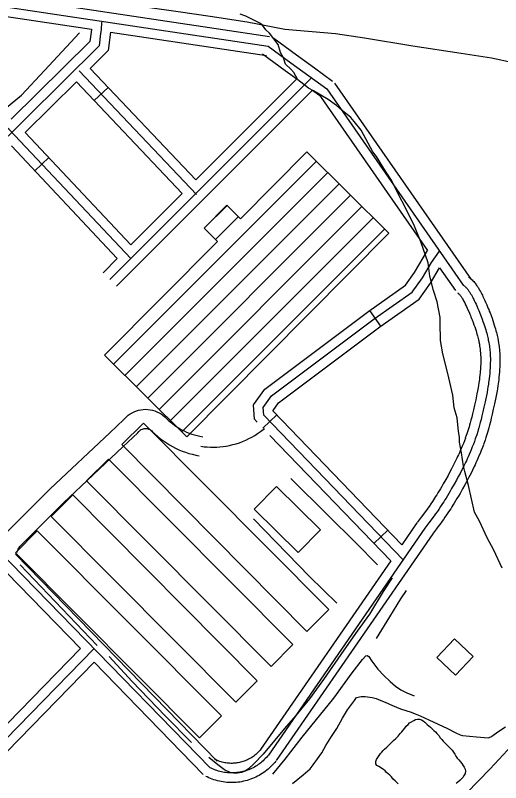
# Model space of a CAD drawing. Extents: x 3297735 to 3335592, y 670436 to 695807.
# Drawn here: x 3320909 to 3321668, y 685385 to 686583 of the extents above; entities that cross this region are included whole.
import ezdxf

# ---------------------------------------------------------------- set-up
doc = ezdxf.new("R2010")
doc.units = 0
for name, color, linetype in [('V-BLDG-OTLN', 7, 'Continuous'), ('V-ROAD-CNTR', 7, 'Continuous'), ('V-SITE-VEGE', 7, 'Continuous'), ('V-TOPO-SHOR', 7, 'Continuous')]:
    doc.layers.add(name, color=color, linetype=linetype)

msp = doc.modelspace()

# ---------------------------------------------------------------- linework, layer by layer
at = {"layer": 'V-BLDG-OTLN'}
for p, q in [((3321063, 686038.4), (3321379.8, 686355.3)), ((3321080.7, 686020.8), (3321397.6, 686337.7)), ((3321098.4, 686003.2), (3321415.3, 686320)), ((3321116.2, 685985.6), (3321433, 686302.4)), ((3321133.9, 685967.9), (3321450.8, 686284.8)), ((3321204.6, 686250.7), (3321240.2, 686286.4)), ((3321222.3, 686233.1), (3321258, 686268.8)), ((3321151.6, 685950.3), (3321468.5, 686267.2)), ((3321169.4, 685932.7), (3321486.2, 686249.5))]:
    msp.add_line(p, q, dxfattribs=at)
for points in [[(3321493, 686242.8), (3321177.2, 685925), (3321048.7, 686052.6), (3321225.3, 686230.2), (3321204.3, 686251), (3321239.8, 686286.8), (3321261.2, 686265.5), (3321365.1, 686370)], [(3321109.8, 685946.6), (3321399.2, 685655.2), (3321365.1, 685621.3), (3321075.8, 685912.8)], [(3321054.7, 685889.9), (3321343, 685600.6), (3321309, 685566.7), (3321020.7, 685856.1)], [(3321317.3, 685847.7), (3321386.2, 685779.6), (3321351.2, 685744.2), (3321282.4, 685812.3)], [(3320999.2, 685834.3), (3321287.5, 685544.2), (3321253.9, 685510.8), (3320965.6, 685800.9)], [(3320943.7, 685778.3), (3321231.7, 685489.3), (3321197.3, 685455.1), (3320909.4, 685744.1)], [(3321595.5, 685609.4), (3321568, 685580.4), (3321597, 685552.8), (3321624.5, 685581.8)]]:
    msp.add_lwpolyline(points, close=True, dxfattribs=at)
at = {"layer": 'V-ROAD-CNTR'}
for p, q in [((3321054.3, 686470.6), (3321032.6, 686449.9)), ((3320961.9, 686360.9), (3320940.1, 686340.3)), ((3321462.9, 686122.2), (3321480.2, 686097.7)), ((3321296.2, 685938.6), (3321317.8, 685959.4)), ((3321469.7, 685758.6), (3321491.3, 685779.4))]:
    msp.add_line(p, q, dxfattribs=at)
for points in [[(3319307.9, 686849.7), (3321306.5, 686550.1)], [(3319305.7, 686834.9), (3321304.2, 686535.2)], [(3320564.5, 686631), (3321028.3, 686561.4)], [(3321044.3, 686574.1), (3321044.1, 686570.7), (3321043.9, 686567.8), (3321043.7, 686565.3), (3321043.3, 686560.8), (3321042.9, 686557.5), (3321042.6, 686555), (3321040.2, 686535.4)], [(3321028.3, 686561.4), (3321027.7, 686556.7), (3321025.9, 686542.4)], [(3321058, 686557), (3321054.4, 686528.4)], [(3321058, 686557), (3321302, 686520.4)], [(3321313.1, 686547.3), (3321330.9, 686534.3), (3321348.8, 686521.3), (3321376.8, 686500.9), (3321404.7, 686480.5)], [(3321040.2, 686535.4), (3319844.4, 685352.2)], [(3321025.9, 686542.4), (3320903.1, 686420.8)], [(3321304.2, 686535.2), (3321322.1, 686522.2), (3321339.9, 686509.2), (3321367.9, 686488.8), (3321395.9, 686468.4)], [(3321054.4, 686528.4), (3321026.1, 686500.3)], [(3321295.4, 686523.1), (3321313.3, 686510.1), (3321331.1, 686497.1), (3321349.1, 686483.9)], [(3321009, 686496.5), (3321192.5, 686303.6)], [(3321026.1, 686500.3), (3321191.5, 686326.3)], [(3321372.1, 686485.7), (3321057, 686170.6)], [(3321004.7, 686479.2), (3320924.9, 686400.2)], [(3321004.7, 686479.2), (3321170.3, 686305.1)], [(3321349.1, 686483.9), (3321191.5, 686326.3)], [(3321408.2, 686477), (3321621.5, 686170.6)], [(3321373.6, 686466.1), (3321067.6, 686160)], [(3321373.6, 686466.1), (3321387.1, 686456.3)], [(3321395.9, 686468.4), (3321609.2, 686162)], [(3321383.6, 686459.8), (3321553.5, 686215.7)], [(3321089.6, 686203.2), (3320900, 686404.7), (3320869.8, 686425.2), (3320834, 686431.1), (3320791.3, 686403.8), (3320352.3, 685952.1), (3320284.4, 685894.6), (3320250, 685873.6), (3320059.5, 686158.8)], [(3320924.9, 686400.2), (3321090, 686224.8)], [(3320903.6, 686379.1), (3321068.7, 686203.5)], [(3321170.3, 686305.1), (3321090, 686224.8)], [(3321287.1, 685948), (3321282.9, 685952.4), (3321281.4, 685975.2), (3321299.1, 685999.5), (3321461.5, 686121.2), (3321518.8, 686161.6), (3321533, 686181.6), (3321553.5, 686215.7)], [(3321515.2, 685733), (3321297.5, 685958.8), (3321296.7, 685970.8), (3321309.9, 685988.8), (3321470.3, 686109), (3321529.5, 686150.8), (3321545.5, 686173.3), (3321559.9, 686197.2), (3321572.4, 686214.8)], [(3321068.7, 686203.5), (3321046.4, 686181.2)], [(3321513.3, 685756.6), (3321312.1, 685965.3), (3321312.1, 685966.3), (3321320.7, 685978.2), (3321479.1, 686096.9), (3321540.2, 686140), (3321558.1, 686165.1), (3321572.3, 686188.7)], [(3321572.3, 686188.7), (3321596.9, 686153.5)], [(3321617.6, 686174.4), (3321618.3, 686173.9), (3321619.2, 686173.3), (3321620.1, 686172.6), (3321621.6, 686171.3), (3321623, 686170), (3321624.3, 686168.7), (3321625.6, 686167.4), (3321626.7, 686166.1), (3321627.7, 686164.8), (3321628.7, 686163.5), (3321629.6, 686162.2), (3321630.5, 686161), (3321631.4, 686159.8), (3321632.1, 686158.6), (3321632.9, 686157.4), (3321633.6, 686156.2), (3321634.9, 686154), (3321636.1, 686151.8), (3321637.2, 686149.8), (3321638.3, 686147.8), (3321639.2, 686146), (3321640.1, 686144.2), (3321641.6, 686141), (3321642.9, 686138.1), (3321644, 686135.5), (3321645.9, 686131.1), (3321647.3, 686127.9), (3321648.3, 686125.4), (3321649, 686123.6), (3321650, 686121), (3321651.1, 686118.4), (3321652.7, 686114.2), (3321654.2, 686110.2), (3321655.5, 686106.4), (3321656.7, 686102.9), (3321657.8, 686099.5), (3321658.7, 686096.4), (3321659.6, 686093.4), (3321660.4, 686090.7), (3321661.1, 686088.1), (3321661.7, 686085.6), (3321662.2, 686083.3), (3321662.7, 686081.1), (3321663.1, 686079.1), (3321663.9, 686075.3), (3321664.5, 686071.9), (3321664.9, 686068.9), (3321665.3, 686066.3), (3321665.6, 686064), (3321665.8, 686062), (3321666.1, 686058.5), (3321666.3, 686055.9), (3321666.4, 686053.8), (3321666.5, 686050.9), (3321666.6, 686047.9), (3321666.6, 686044), (3321666.5, 686040.3), (3321666.4, 686036.9), (3321666.3, 686033.7), (3321666.1, 686030.7), (3321666, 686027.9), (3321665.8, 686025.3), (3321665.6, 686022.8), (3321665.1, 686018.2), (3321664.7, 686014.2), (3321664.2, 686010.7), (3321663.8, 686007.6), (3321663.4, 686004.9), (3321662.7, 686000.2), (3321662.1, 685996.7), (3321661.1, 685991.5), (3321660.1, 685986.3), (3321658, 685976.5), (3321656.2, 685968), (3321654.5, 685960.6), (3321653, 685954.1), (3321651.6, 685948.4), (3321650.3, 685943.4), (3321649.1, 685939), (3321648, 685935.2), (3321647, 685931.8), (3321646.1, 685928.9), (3321644.5, 685923.8), (3321643.3, 685919.9), (3321642.3, 685917), (3321640.8, 685912.8)], [(3321609.2, 686162), (3321609.7, 686161.7), (3321610.2, 686161.3), (3321610.7, 686160.9), (3321611.7, 686160.1), (3321612.6, 686159.2), (3321613.5, 686158.3), (3321614.3, 686157.4), (3321615.2, 686156.4), (3321616, 686155.5), (3321616.7, 686154.5), (3321617.5, 686153.5), (3321618.2, 686152.5), (3321618.9, 686151.4), (3321619.5, 686150.4), (3321620.2, 686149.5), (3321620.8, 686148.5), (3321621.9, 686146.5), (3321623, 686144.6), (3321624, 686142.7), (3321624.9, 686141), (3321625.8, 686139.3), (3321626.5, 686137.7), (3321628, 686134.6), (3321629.2, 686131.9), (3321630.3, 686129.5), (3321632.1, 686125.3), (3321633.4, 686122.2), (3321634.4, 686119.8), (3321635.1, 686118.1), (3321636.1, 686115.5), (3321637.1, 686113), (3321638.7, 686108.9), (3321640.1, 686105.1), (3321641.3, 686101.5), (3321642.5, 686098.2), (3321643.5, 686095), (3321644.4, 686092.1), (3321645.2, 686089.3), (3321645.9, 686086.8), (3321646.5, 686084.3), (3321647.1, 686082.1), (3321647.6, 686079.9), (3321648, 686077.9), (3321648.4, 686076.1), (3321649.1, 686072.5), (3321649.7, 686069.4), (3321650.1, 686066.7), (3321650.4, 686064.4), (3321650.7, 686062.3), (3321650.9, 686060.5), (3321651.2, 686057.3), (3321651.3, 686054.9), (3321651.4, 686053.1), (3321651.5, 686050.4), (3321651.6, 686047.7), (3321651.6, 686044.1), (3321651.5, 686040.6), (3321651.4, 686037.4), (3321651.3, 686034.4), (3321651.2, 686031.6), (3321651, 686029), (3321650.8, 686026.5), (3321650.6, 686024.1), (3321650.2, 686019.8), (3321649.8, 686016), (3321649.3, 686012.6), (3321648.9, 686009.7), (3321648.6, 686007.1), (3321647.9, 686002.7), (3321647.3, 685999.3), (3321646.4, 685994.3), (3321645.4, 685989.3), (3321643.4, 685979.6), (3321641.6, 685971.3), (3321639.9, 685964), (3321638.4, 685957.6), (3321637, 685952.1), (3321635.8, 685947.2), (3321634.6, 685943), (3321633.6, 685939.3), (3321632.7, 685936.1), (3321631.8, 685933.3), (3321630.3, 685928.4), (3321629.1, 685924.7), (3321628.1, 685921.9), (3321626.7, 685917.8)], [(3321600.7, 686149.6), (3321601, 686149.4), (3321601.2, 686149.3), (3321601.2, 686149.3), (3321601.7, 686148.9), (3321602.1, 686148.5), (3321602.6, 686148), (3321603.1, 686147.4), (3321603.7, 686146.8), (3321604.2, 686146.1), (3321604.8, 686145.4), (3321605.3, 686144.7), (3321605.8, 686143.9), (3321606.4, 686143.1), (3321606.9, 686142.3), (3321607.4, 686141.5), (3321607.9, 686140.7), (3321608.9, 686139), (3321609.9, 686137.3), (3321610.7, 686135.7), (3321611.6, 686134.1), (3321612.3, 686132.6), (3321613, 686131.2), (3321614.4, 686128.3), (3321615.6, 686125.8), (3321616.5, 686123.5), (3321618.3, 686119.5), (3321619.5, 686116.5), (3321620.5, 686114.2), (3321621.1, 686112.5), (3321622.1, 686110), (3321623.1, 686107.5), (3321624.6, 686103.6), (3321626, 686100), (3321627.1, 686096.6), (3321628.2, 686093.5), (3321629.2, 686090.5), (3321630, 686087.8), (3321630.7, 686085.2), (3321631.4, 686082.8), (3321632, 686080.6), (3321632.5, 686078.5), (3321633, 686076.6), (3321633.4, 686074.7), (3321633.7, 686073.1), (3321634.4, 686069.8), (3321634.9, 686067), (3321635.2, 686064.6), (3321635.5, 686062.4), (3321635.8, 686060.6), (3321635.9, 686059), (3321636.2, 686056.1), (3321636.4, 686054), (3321636.4, 686052.4), (3321636.5, 686050), (3321636.6, 686047.6), (3321636.6, 686044.2), (3321636.5, 686041), (3321636.5, 686038), (3321636.3, 686035.2), (3321636.2, 686032.5), (3321636, 686030), (3321635.9, 686027.7), (3321635.7, 686025.5), (3321635.3, 686021.3), (3321634.9, 686017.7), (3321634.5, 686014.6), (3321634.1, 686011.8), (3321633.7, 686009.4), (3321633.1, 686005.1), (3321632.5, 686001.9), (3321631.6, 685997.1), (3321630.7, 685992.3), (3321628.7, 685982.8), (3321626.9, 685974.5), (3321625.3, 685967.3), (3321623.8, 685961.1), (3321622.5, 685955.8), (3321621.3, 685951.1), (3321620.2, 685947), (3321619.2, 685943.4), (3321618.3, 685940.4), (3321617.5, 685937.7), (3321616, 685933), (3321614.8, 685929.5), (3321613.9, 685926.9), (3321612.5, 685922.8)], [(3321213.9, 685408.3), (3320571.2, 686067.3)], [(3321011.4, 685594.4), (3320569, 686048.1)], [(3320897.9, 685777.8), (3320963.8, 685843.7), (3321056.9, 685931.3), (3321079, 685952), (3321080.3, 685953.6), (3321082.9, 685956.2), (3321085.7, 685958.6), (3321088.7, 685960.7), (3321091.8, 685962.6), (3321095.1, 685964.2), (3321098.5, 685965.6), (3321102, 685966.6), (3321105.6, 685967.4), (3321109.2, 685967.9), (3321112.9, 685968), (3321116.5, 685967.9), (3321120.1, 685967.4), (3321123.7, 685966.7), (3321127.2, 685965.7), (3321130.6, 685964.3), (3321133.9, 685962.7), (3321137.1, 685960.8), (3321140.1, 685958.7), (3321142.8, 685956.3), (3321144.9, 685954.3), (3321148.1, 685951.2), (3321151.3, 685948.4), (3321154.7, 685945.7), (3321158.2, 685943.1), (3321161.7, 685940.6), (3321165.4, 685938.4), (3321169.2, 685936.2), (3321173, 685934.3), (3321177, 685932.5), (3321181, 685930.8), (3321185, 685929.3), (3321189.2, 685928), (3321193.3, 685926.9), (3321197.6, 685925.9), (3321202.1, 685925.1)], [(3320912, 685744.5), (3320912.6, 685746.6), (3320913.2, 685748.2), (3320913.8, 685749.7), (3320914.6, 685751.1), (3320915.5, 685752.5), (3320916.5, 685753.8), (3320917.5, 685755.1), (3320919.1, 685756.6), (3320984.7, 685822.1), (3321077.4, 685909.5), (3321100.8, 685931.3), (3321102.6, 685933.4), (3321103.4, 685934.2), (3321104.3, 685935), (3321105.2, 685935.7), (3321106.2, 685936.3), (3321107.3, 685936.8), (3321108.3, 685937.2), (3321109.5, 685937.6), (3321110.6, 685937.8), (3321111.8, 685938), (3321112.9, 685938), (3321114.1, 685938), (3321115.2, 685937.8), (3321116.4, 685937.6), (3321117.5, 685937.2), (3321118.6, 685936.8), (3321119.6, 685936.3), (3321120.6, 685935.7), (3321121.6, 685935), (3321122.5, 685934.3), (3321123.9, 685932.9), (3321127.8, 685929.1), (3321132, 685925.4), (3321136.3, 685921.9), (3321140.8, 685918.6), (3321145.4, 685915.5), (3321150.1, 685912.5), (3321155, 685909.8), (3321159.9, 685907.3), (3321165, 685904.9), (3321170.1, 685902.8), (3321175.4, 685900.9), (3321180.7, 685899.2), (3321186.1, 685897.8), (3321191.5, 685896.5), (3321196.7, 685895.6)], [(3321283.4, 685927.3), (3321287.9, 685930.2), (3321292.3, 685933.3), (3321296.6, 685936.5), (3321298.6, 685938.2)], [(3321199.4, 685910.3), (3321204.3, 685909.6), (3321209.2, 685909.2), (3321214.2, 685908.9), (3321219.1, 685908.8), (3321224.1, 685908.9), (3321229, 685909.2), (3321233.9, 685909.8), (3321238.8, 685910.5), (3321244, 685911.5), (3321249.2, 685912.8), (3321254.3, 685914.3), (3321259.4, 685915.9), (3321264.4, 685917.8), (3321269.3, 685919.9), (3321274.1, 685922.2), (3321278.8, 685924.7), (3321283.4, 685927.3)], [(3321495.9, 685731.4), (3321307.2, 685927.2)], [(3321612.6, 685923), (3321611.1, 685919), (3321609.4, 685914.7), (3321607.8, 685910.6), (3321606.2, 685906.9), (3321604.7, 685903.3), (3321603.2, 685900.1), (3321601.8, 685897), (3321600.5, 685894.1), (3321599.2, 685891.5), (3321596.8, 685886.4), (3321594.6, 685882.1), (3321592.7, 685878.3), (3321590.9, 685875), (3321587.8, 685869.1), (3321585.5, 685864.8), (3321581.8, 685858.2), (3321578.1, 685851.6), (3321575.8, 685847.7), (3321573.7, 685844), (3321571.6, 685840.6), (3321569.7, 685837.4), (3321567.8, 685834.5), (3321566.1, 685831.7), (3321564.4, 685829.1), (3321561.3, 685824.3), (3321558.5, 685820.2), (3321556, 685816.5), (3321553.8, 685813.4), (3321551.8, 685810.7), (3321548.4, 685805.8), (3321545.7, 685802.3), (3321543.7, 685799.6), (3321540.6, 685795.6), (3321537.4, 685791.5)], [(3321626.7, 685917.8), (3321625.1, 685913.7), (3321623.4, 685909.2), (3321621.7, 685904.9), (3321620, 685901), (3321618.4, 685897.3), (3321616.9, 685893.9), (3321615.5, 685890.7), (3321614.1, 685887.8), (3321612.8, 685885), (3321610.3, 685879.8), (3321608, 685875.3), (3321606, 685871.4), (3321604.2, 685868), (3321601, 685862), (3321598.6, 685857.6), (3321594.9, 685850.9), (3321591.1, 685844.2), (3321588.8, 685840.1), (3321586.6, 685836.3), (3321584.4, 685832.8), (3321582.4, 685829.5), (3321580.5, 685826.5), (3321578.7, 685823.6), (3321577, 685821), (3321573.8, 685816), (3321570.9, 685811.7), (3321568.3, 685808), (3321566, 685804.8), (3321564, 685801.9), (3321560.4, 685797), (3321557.7, 685793.3), (3321555.6, 685790.5), (3321552.5, 685786.4), (3321549.3, 685782.3)], [(3321640.7, 685912.6), (3321639.2, 685908.4), (3321637.3, 685903.6), (3321635.5, 685899.2), (3321633.8, 685895.1), (3321632.2, 685891.3), (3321630.6, 685887.8), (3321629.1, 685884.5), (3321627.7, 685881.4), (3321626.3, 685878.5), (3321623.7, 685873.2), (3321621.4, 685868.5), (3321619.3, 685864.5), (3321617.5, 685861), (3321614.3, 685854.9), (3321611.8, 685850.3), (3321608, 685843.6), (3321604.2, 685836.8), (3321601.7, 685832.6), (3321599.4, 685828.7), (3321597.3, 685825), (3321595.2, 685821.7), (3321593.2, 685818.5), (3321591.4, 685815.6), (3321589.6, 685812.8), (3321586.3, 685807.7), (3321583.3, 685803.3), (3321580.6, 685799.5), (3321578.3, 685796.1), (3321576.2, 685793.2), (3321572.5, 685788.1), (3321569.7, 685784.3), (3321567.6, 685781.5), (3321564.3, 685777.2), (3321561.1, 685773.1)], [(3321536.9, 685790.8), (3321513.3, 685756.6)], [(3321549.3, 685782.3), (3321304.8, 685428.2)], [(3321561.6, 685773.8), (3321317.1, 685419.7)], [(3321224.6, 685418.8), (3320909.4, 685742)], [(3321495.9, 685731.4), (3321292.4, 685436.7)], [(3320348.5, 684915), (3321011.4, 685594.4)], [(3320359.3, 684904.5), (3321032.4, 685594.4)], [(3320370, 684894), (3321032.4, 685573)], [(3321203.1, 685397.9), (3321032.4, 685573)], [(3321293.1, 685437.6), (3321291.8, 685435.9), (3321290.5, 685434.5), (3321289.2, 685433.1), (3321287.8, 685431.7), (3321286.5, 685430.4), (3321285, 685429.1), (3321283.5, 685427.9), (3321282, 685426.7), (3321280.5, 685425.6), (3321278.9, 685424.5), (3321277.2, 685423.5), (3321275.6, 685422.6), (3321273.9, 685421.7), (3321272.2, 685420.8), (3321270.4, 685420), (3321268.6, 685419.3), (3321266.8, 685418.6), (3321265, 685418), (3321263.2, 685417.4), (3321261.3, 685416.9), (3321259.5, 685416.5), (3321257.6, 685416.1), (3321255.7, 685415.8), (3321253.8, 685415.6), (3321251.9, 685415.4), (3321249.9, 685415.3), (3321248, 685415.2), (3321246.1, 685415.2), (3321244.2, 685415.3), (3321242.3, 685415.4), (3321240.4, 685415.6), (3321238.5, 685415.9), (3321236.6, 685416.2), (3321234.7, 685416.6), (3321232.8, 685417.1), (3321231, 685417.6), (3321229.1, 685418.1), (3321227.3, 685418.8), (3321225.5, 685419.5), (3321223.8, 685420.2), (3321222, 685421), (3321220.6, 685421.8)], [(3321316.4, 685418.7), (3321314.8, 685416.7), (3321312.8, 685414.5), (3321310.9, 685412.3), (3321308.8, 685410.3), (3321306.7, 685408.3), (3321304.5, 685406.3), (3321302.3, 685404.5), (3321300, 685402.7), (3321297.6, 685401), (3321295.2, 685399.4), (3321292.7, 685397.8), (3321290.2, 685396.4), (3321287.6, 685395), (3321285, 685393.7), (3321282.4, 685392.5), (3321279.7, 685391.4), (3321276.9, 685390.3), (3321274.2, 685389.4), (3321271.4, 685388.6), (3321268.6, 685387.8), (3321265.7, 685387.2), (3321262.9, 685386.6), (3321260, 685386.1), (3321257.1, 685385.8), (3321254.2, 685385.5), (3321251.3, 685385.3), (3321248.4, 685385.2), (3321245.5, 685385.2), (3321242.6, 685385.3), (3321239.7, 685385.5), (3321236.8, 685385.8), (3321233.9, 685386.2), (3321231, 685386.7), (3321228.2, 685387.3), (3321225.3, 685388), (3321222.5, 685388.8), (3321219.7, 685389.6), (3321217, 685390.6), (3321214.3, 685391.7), (3321211.6, 685392.8), (3321209, 685394), (3321207.2, 685394.9)], [(3321304.8, 685428.2), (3321303.3, 685426.3), (3321301.7, 685424.5), (3321300, 685422.7), (3321298.3, 685421), (3321296.6, 685419.3), (3321294.8, 685417.7), (3321292.9, 685416.2), (3321291, 685414.7), (3321289, 685413.3), (3321287, 685412), (3321285, 685410.7), (3321282.9, 685409.5), (3321280.8, 685408.3), (3321278.6, 685407.3), (3321276.4, 685406.3), (3321274.2, 685405.3), (3321271.9, 685404.5), (3321269.6, 685403.7), (3321267.3, 685403), (3321265, 685402.4), (3321262.6, 685401.8), (3321260.2, 685401.4), (3321257.8, 685401), (3321255.4, 685400.7), (3321253, 685400.4), (3321250.6, 685400.3), (3321248.2, 685400.2), (3321245.8, 685400.2), (3321243.4, 685400.3), (3321241, 685400.5), (3321238.6, 685400.7), (3321236.2, 685401.1), (3321233.8, 685401.5), (3321231.4, 685402), (3321229.1, 685402.5), (3321226.7, 685403.2), (3321224.4, 685403.9), (3321222.2, 685404.7), (3321219.9, 685405.6), (3321217.7, 685406.5), (3321215.5, 685407.5), (3321213.9, 685408.3)]]:
    msp.add_lwpolyline(points, dxfattribs=at)
at = {"layer": 'V-SITE-VEGE'}
for points in [[(3321375.1, 686465.3), (3321367.2, 686469.2), (3321350.7, 686482.6), (3321344.4, 686493.7), (3321339.6, 686499.2), (3321331.7, 686507.1), (3321328.6, 686516.5), (3321323.9, 686525.2), (3321319.9, 686537.8), (3321306.5, 686555.1), (3321301, 686560.7), (3321295.5, 686567.7), (3321291.5, 686570.9), (3321269.4, 686581.9), (3321260.8, 686585.1)], [(3321670.3, 685719.8), (3321656.9, 685748.2), (3321646.6, 685767.1), (3321634.8, 685793.1), (3321626.9, 685807.3), (3321617.4, 685849), (3321611.9, 685871.1), (3321609.5, 685879), (3321606.3, 685900.3), (3321603.2, 685916.8), (3321603.2, 685924.7), (3321601.6, 685933.4), (3321600, 685954.6), (3321595.3, 685970.4), (3321592.9, 685990.1), (3321585, 686024), (3321577.1, 686054.7), (3321573.9, 686075.2), (3321573.1, 686102.8), (3321573.1, 686111.5), (3321568.4, 686135.9), (3321562.9, 686153.3), (3321557.3, 686176.1), (3321554.2, 686196.6), (3321543.1, 686229.7), (3321532.9, 686254.1), (3321517.9, 686284.9), (3321509.2, 686301.4), (3321497.4, 686325.9), (3321487.9, 686340), (3321473.7, 686362.9), (3321468.2, 686370), (3321453.2, 686396.8), (3321450, 686403.9), (3321439, 686417.3), (3321433.5, 686423.6), (3321420.1, 686434.6), (3321411.4, 686442.5), (3321398, 686451.9), (3321375.1, 686465.3)], [(3321342.5, 685383.8), (3321359.1, 685397.3), (3321370.1, 685406.7), (3321374.8, 685413), (3321388.2, 685431.9), (3321394.5, 685443), (3321402.4, 685455.6), (3321411.8, 685469.8), (3321420.5, 685485.6), (3321428.4, 685499), (3321439.4, 685513.2), (3321442.6, 685517.9), (3321449.7, 685519.5), (3321456, 685519.5), (3321467, 685517.9), (3321473.3, 685516.3), (3321480.4, 685513.2), (3321487.5, 685510.8), (3321498.5, 685505.3), (3321511.1, 685500.6), (3321527.7, 685495.1), (3321534, 685492.7), (3321541.9, 685489.6), (3321555.3, 685483.3), (3321584.5, 685469.9), (3321597.9, 685462.8), (3321604.2, 685459.6), (3321608.1, 685458.9), (3321630.2, 685456.5), (3321648.3, 685454.9), (3321652.3, 685456.5), (3321655.4, 685458.9), (3321663.3, 685464.4), (3321675.1, 685472.3)]]:
    msp.add_lwpolyline(points, dxfattribs=at)
at = {"layer": 'V-TOPO-SHOR'}
msp.add_line((3321037.1, 685599.3), (3320917, 685725.3), dxfattribs=at)
for points in [[(3320899.3, 686633.2), (3320916.7, 686629.2), (3320951.6, 686625.3), (3320973.7, 686622.7), (3321000.6, 686616.4), (3321015.7, 686611.9), (3321037.4, 686606.5), (3321065.2, 686602.6), (3321116.1, 686596.1), (3321163.6, 686589), (3321213.6, 686581.6), (3321271.5, 686572.8), (3321330.4, 686561.7), (3321409.5, 686555), (3321455.2, 686547.9), (3321530.6, 686535.6), (3321605.9, 686524.1), (3321653.5, 686516.7), (3321687, 686509.5), (3321711, 686504.6), (3321724.6, 686503.4)], [(3320886.7, 686431.8), (3320919, 686458.6), (3320954.8, 686497.1), (3321009.5, 686555.8)], [(3321596.2, 685349.7), (3321651.2, 685406.5), (3321712.5, 685472.2), (3321758.8, 685522.7), (3321815.5, 685575.9), (3321873.7, 685636.3), (3321926.7, 685691.6), (3321946.8, 685712.1), (3322006, 685769.4), (3322040, 685802.1), (3322074.5, 685836.8), (3322085.9, 685848.4), (3322098.6, 685869.3), (3322107.1, 685882.5)], [(3321475.5, 685725.3), (3321441.6, 685759.6), (3321397, 685803.5), (3321339.8, 685860.2)], [(3321411.8, 685665.1), (3321368.8, 685707.2), (3321281.3, 685797.1)], [(3321498.1, 685704.9), (3321484.2, 685683.3), (3321462.9, 685648.2), (3321443.6, 685621.6), (3321422.5, 685591.8), (3321390.7, 685546), (3321369, 685516.1), (3321347.8, 685490.2), (3321330, 685469.6), (3321296.4, 685429.8), (3321282.3, 685414.5), (3321273.9, 685406.6), (3321268.4, 685403), (3321262.9, 685401.2), (3321256.4, 685399.9), (3321250.3, 685399.9), (3321244.9, 685401.1), (3321236, 685405.3), (3321225.9, 685412.8), (3321211.9, 685424.4)], [(3321473.7, 685610.3), (3321494.4, 685643.8), (3321511.9, 685672.1), (3321520.6, 685685.2)], [(3321184.7, 685448), (3321143.5, 685489.2), (3321091.8, 685542.8), (3321056.1, 685581.9)], [(3321311.6, 685398.4), (3321330.8, 685421.7), (3321357.7, 685456.1), (3321406.8, 685517.1), (3321435.8, 685556.7), (3321451.6, 685577.3), (3321456.9, 685582.9), (3321459.3, 685583.6), (3321461.7, 685582.1), (3321466.4, 685574.8), (3321475.8, 685562.4), (3321485.1, 685552.6), (3321494.9, 685543.2), (3321503.4, 685535.8), (3321511.6, 685530.1), (3321521.1, 685525.2), (3321532.4, 685520.8)], [(3321477.1, 685410.3), (3321474.4, 685412), (3321472.9, 685414.7), (3321472.9, 685418.1), (3321473.8, 685421.5), (3321475.7, 685424.5), (3321477.7, 685427.7), (3321479.8, 685430.6), (3321482, 685432.9), (3321484.2, 685435.1), (3321486.4, 685437.6), (3321489.7, 685440.5), (3321493.6, 685444.2), (3321497.2, 685447.7), (3321500.4, 685450.9), (3321504, 685454.1), (3321507.4, 685457.8), (3321510.8, 685461.8), (3321513.2, 685464.7), (3321515.4, 685466.9), (3321517.8, 685470.1), (3321520.2, 685473.1), (3321523.3, 685476.1), (3321525.5, 685478.3), (3321528.4, 685480.3), (3321531.8, 685482.3), (3321534.5, 685483.8), (3321537.7, 685484.3), (3321541.1, 685484.1), (3321544, 685483.4), (3321546.7, 685481.7), (3321549, 685479.5), (3321552.7, 685476.1), (3321555.4, 685474), (3321558.1, 685471.6), (3321560.3, 685469.4), (3321563.5, 685466.5), (3321565.7, 685464.3), (3321568.2, 685461.9), (3321570.9, 685458.7), (3321573.4, 685455.3), (3321575.6, 685452.4), (3321577.9, 685450), (3321580.8, 685446.9), (3321583.5, 685444), (3321586.5, 685441.1), (3321589.5, 685438.4), (3321592.2, 685435.8), (3321594.2, 685432.6), (3321596.2, 685429.7), (3321597.9, 685426.3), (3321599.9, 685423.4), (3321602.4, 685420.7), (3321604.8, 685417.8), (3321607.1, 685414.9), (3321608.8, 685412.2), (3321610.8, 685409.3), (3321612.3, 685406.2), (3321612.8, 685403), (3321612.4, 685399.6), (3321610.9, 685396.6), (3321608.8, 685393.4), (3321606.3, 685390.9), (3321603.9, 685388.7), (3321600.8, 685386), (3321598.3, 685384)], [(3321497.1, 685394.2), (3321494.6, 685396.6), (3321492.1, 685398.8), (3321489.4, 685401.2), (3321487, 685403.4), (3321484.7, 685405.8), (3321477.1, 685410.3)], [(3321507.5, 685383.5), (3321505, 685386), (3321502.8, 685388.1), (3321500, 685390.8), (3321497.1, 685394.2)]]:
    msp.add_lwpolyline(points, dxfattribs=at)

doc.saveas('drawing.dxf')
